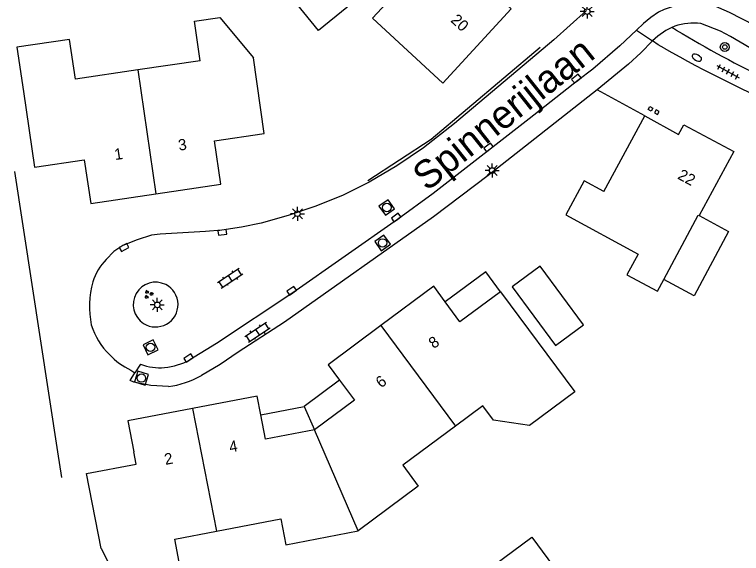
# Model space of a CAD drawing. Extents: x 137999 to 141000, y 397500 to 400501.
# Drawn here: x 138139.9 to 138204.7, y 398990.9 to 399039 of the extents above; entities that cross this region are included whole.
import ezdxf

# ---------------------------------------------------------------- set-up
doc = ezdxf.new("R2010")
doc.units = 0
for name, color, linetype in [('gg-afsc-hekwerk', 7, 'Continuous'), ('gg-afsc-muur', 7, 'Continuous'), ('gg-anno-huisnummerreeks BGT', 7, 'Continuous'), ('gg-anno-openbare ruimte label', 7, 'Continuous'), ('gg-bbg-bijgebouw', 7, 'Continuous'), ('gg-bbg-gedigitaliseerde bebouwing', 7, 'Continuous'), ('gg-bbg-hoofdgebouw', 7, 'Continuous'), ('gg-bbg-luifel en loopbrug', 7, 'Continuous'), ('gg-bbg-tussenscheiding', 7, 'Continuous'), ('gg-knt-verharding', 7, 'Continuous'), ('gg-knt-verharding nz', 7, 'Continuous'), ('gt-grn-weggrens', 7, 'Continuous'), ('gt-symb-boom', 7, 'Continuous'), ('gt-symb-brandkraan', 7, 'Continuous'), ('gt-symb-groenvak', 7, 'Continuous'), ('gt-symb-klinker verharding', 7, 'Continuous'), ('gt-symb-kolk', 7, 'Continuous'), ('gt-symb-lichtmast', 7, 'Continuous'), ('gt-symb-rioolschacht', 7, 'Continuous'), ('gt-symb-tegel verharding', 7, 'Continuous')]:
    doc.layers.add(name, color=color, linetype=linetype)

# ---------------------------------------------------------------- blocks, each defined once
blk = doc.blocks.new('gt0-LMAST')
at = {"layer": 'gt-symb-lichtmast'}
for p, q in [((-0.182, 0.173), (-0.447, 0.438)), ((-0.005, 0.246), (-0.005, 0.621)), ((0.172, 0.173), (0.437, 0.438)), ((-0.255, -0.004), (-0.63, -0.004)), ((-0.182, -0.181), (-0.447, -0.446)), ((-0.005, -0.254), (-0.005, -0.629)), ((0.437, -0.446), (0.172, -0.181)), ((0.245, -0.004), (0.62, -0.004))]:
    blk.add_line(p, q, dxfattribs=at)
blk.add_circle((-0.005, -0.004), 0.25, dxfattribs=at)
blk = doc.blocks.new('gt0-KOLK')
at = {"layer": 'gt-symb-kolk'}
blk.add_lwpolyline([(0, 0), (0.375, 0), (0.375, 0.4), (-0.375, 0.4), (-0.375, 0), (0, 0)], dxfattribs=at)
blk = doc.blocks.new('gt0-BR')
at = {"layer": 'gt-symb-brandkraan'}
for centre, radius, start, end in [((-0.244, 0), 0.206, 107.56694, 252.43307), ((0.599, -2.664), 3, 106.89205, 107.56694), ((0, -0.691), 0.938, 73.10799, 106.89205), ((-0.599, -2.664), 3, 72.43309, 73.10799), ((0.244, 0), 0.206, 287.56695, 72.43309), ((0.599, 2.664), 3, 252.43307, 253.10797), ((0, 0.691), 0.938, 253.10797, 286.89206), ((-0.599, 2.664), 3, 286.89206, 287.56695)]:
    blk.add_arc(centre, radius, start, end, dxfattribs=at)
blk = doc.blocks.new('gt0-BOOM')
at = {"layer": 'gt-symb-boom'}
for radius in [0.4, 0.2]:
    blk.add_circle((0, 0), radius, dxfattribs=at)
blk = doc.blocks.new('gt0-TEG1')
at = {"layer": 'gt-symb-tegel verharding'}
for p, q in [((-1.125, 0), (1.125, 0)), ((-0.9, -0.25), (-0.9, 0.25)), ((-0.45, -0.25), (-0.45, 0.25)), ((0, -0.25), (0, 0.25)), ((0.45, -0.25), (0.45, 0.25)), ((0.9, -0.25), (0.9, 0.25))]:
    blk.add_line(p, q, dxfattribs=at)
blk = doc.blocks.new('gt0-RS')
at = {"layer": 'gt-symb-rioolschacht'}
blk.add_lwpolyline([(-0.5, -0.5), (0.5, -0.5), (0.5, 0.5), (-0.5, 0.5)], close=True, dxfattribs=at)
blk.add_circle((0, 0), 0.375, dxfattribs=at)
blk = doc.blocks.new('gt0-KL1')
at = {"layer": 'gt-symb-klinker verharding'}
for p, q in [((-1.15, 0.3), (1.15, 0.3)), ((-1, -0.3), (-1, 0.3)), ((-0.5, 0.3), (-0.5, 0.45)), ((0, -0.3), (0, 0.3)), ((0.5, 0.3), (0.5, 0.45)), ((1, -0.3), (1, 0.3)), ((-1.15, -0.3), (1.15, -0.3)), ((-0.5, -0.45), (-0.5, -0.3)), ((0.5, -0.45), (0.5, -0.3))]:
    blk.add_line(p, q, dxfattribs=at)
blk = doc.blocks.new('gt0-GRVAK')
at = {"layer": 'gt-symb-groenvak'}
for p, q in [((-0.11, 0.189), (-0.228, 0.24)), ((-0.182, 0.153), (0.088, 0.153)), ((-0.091, 0.211), (-0.156, 0.322)), ((-0.047, 0.214), (-0.047, 0.393)), ((-0.004, 0.211), (0.061, 0.322)), ((0.015, 0.189), (0.133, 0.24)), ((0.262, -0.052), (0.197, 0.059)), ((0.305, -0.049), (0.305, 0.13)), ((0.349, -0.052), (0.414, 0.059)), ((-0.245, -0.228), (-0.363, -0.177)), ((-0.318, -0.264), (-0.047, -0.264)), ((-0.226, -0.206), (-0.291, -0.095)), ((-0.183, -0.203), (-0.183, -0.024)), ((-0.139, -0.206), (-0.074, -0.095)), ((-0.12, -0.228), (-0.002, -0.177)), ((0.243, -0.074), (0.125, -0.023)), ((0.17, -0.11), (0.441, -0.11)), ((0.368, -0.074), (0.486, -0.023))]:
    blk.add_line(p, q, dxfattribs=at)

msp = doc.modelspace()

# ---------------------------------------------------------------- linework, layer by layer
at = {"layer": 'gg-afsc-hekwerk'}
for p, q in [((138191.82, 399032.252), (138182.125, 399024.635)), ((138196.072, 399029.933), (138191.82, 399032.252)), ((138139.947, 399024.986), (138143.765, 399000)), ((138143.765, 399000), (138144.116, 398997.7))]:
    msp.add_line(p, q, dxfattribs=at)
msp.add_lwpolyline([(138186.761, 399036.044), (138177.035, 399027.832), (138171.408, 399024.161)], dxfattribs=at)
at = {"layer": 'gg-afsc-muur'}
for points in [[(138196.375, 399030.511), (138196.524, 399030.783), (138196.793, 399030.636), (138196.644, 399030.364), (138196.375, 399030.511)], [(138196.927, 399030.21), (138197.19, 399030.066), (138197.339, 399030.338), (138197.076, 399030.482), (138196.927, 399030.21)]]:
    msp.add_lwpolyline(points, dxfattribs=at)
at = {"layer": 'gg-bbg-bijgebouw'}
for points in [[(138170.165, 399043.975), (138172.048, 399041.672), (138167.027, 399037.56), (138165.065, 399039.956)], [(138200.907, 399021.044), (138203.537, 399019.643), (138200.481, 399013.906), (138197.757, 399015.357)], [(138186.757, 399016.543), (138184.265, 399014.703), (138188.127, 399009.473), (138190.62, 399011.314), (138186.757, 399016.543)]]:
    msp.add_lwpolyline(points, dxfattribs=at)
at = {"layer": 'gg-bbg-gedigitaliseerde bebouwing'}
for points in [[(138183.216, 399014.267), (138189.843, 399005.344), (138185.798, 399002.34), (138182.59, 399002.832), (138181.645, 399004.103), (138179.207, 399002.29)], [(138179.207, 399002.29), (138174.523, 398998.807), (138175.902, 398996.952), (138170.537, 398992.962)], [(138157.921, 398992.913), (138163.661, 398994.012), (138164.105, 398991.71), (138170.537, 398992.962)], [(138147.675, 398991.386), (138150.1, 398986.594), (138153.973, 398987.347), (138154.886, 398988.743), (138154.213, 398992.203), (138157.921, 398992.913)]]:
    msp.add_lwpolyline(points, dxfattribs=at)
at = {"layer": 'gg-bbg-hoofdgebouw'}
for p, q in [((138156.477, 399034.848), (138150.926, 399034.033)), ((138150.926, 399034.033), (138145.366, 399033.216)), ((138192.429, 399023.19), (138196.072, 399029.933))]:
    msp.add_line(p, q, dxfattribs=at)
for points in [[(138171.827, 399038.651), (138177.28, 399044.524), (138179.808, 399042.172), (138180.464, 399042.886), (138184.174, 399039.479), (138178.081, 399032.844), (138171.827, 399038.651)], [(138156.477, 399034.848), (138155.962, 399038.372), (138158.218, 399038.701), (138161.219, 399035.097)], [(138145.366, 399033.216), (138144.85, 399036.748), (138140.15, 399036.062), (138140.731, 399032.104)], [(138152.535, 399022.988), (138158.325, 399023.837), (138157.763, 399027.723), (138162.189, 399028.376), (138161.219, 399035.097)], [(138140.731, 399032.104), (138141.718, 399025.378), (138146.16, 399026.03), (138146.737, 399022.138), (138152.535, 399022.988)], [(138196.072, 399029.933), (138199.086, 399028.289), (138199.548, 399029.139), (138204.001, 399026.75), (138200.907, 399021.044)], [(138192.429, 399023.19), (138190.669, 399024.141), (138189.03, 399021.108), (138195.473, 399017.625), (138194.475, 399015.779), (138197.192, 399014.311), (138197.757, 399015.357)], [(138178.306, 399013.357), (138177.278, 399014.747), (138172.576, 399011.25)], [(138183.216, 399014.267), (138179.614, 399011.588), (138178.306, 399013.357)], [(138172.576, 399011.25), (138167.871, 399007.75), (138168.898, 399006.37)], [(138168.898, 399006.37), (138170.216, 399004.597), (138166.661, 399001.945)], [(138161.88, 399003.309), (138161.562, 399004.972), (138155.806, 399003.87)], [(138155.806, 399003.87), (138150.037, 399002.765), (138150.566, 399000)], [(138166.661, 399001.945), (138162.301, 399001.112), (138161.88, 399003.309)], [(138147.675, 398991.386), (138146.366, 398998.061), (138150.776, 398998.905), (138150.566, 399000)]]:
    msp.add_lwpolyline(points, dxfattribs=at)
at = {"layer": 'gg-bbg-luifel en loopbrug'}
for p, q in [((138168.898, 399006.37), (138165.734, 399004.045)), ((138161.88, 399003.309), (138165.734, 399004.045)), ((138165.734, 399004.045), (138166.661, 399001.945))]:
    msp.add_line(p, q, dxfattribs=at)
for points in [[(138183.216, 399014.267), (138181.906, 399016.031), (138178.306, 399013.357)], [(138182.557, 398988.083), (138183.518, 398988.798), (138182.682, 398989.922), (138185.998, 398992.388), (138188.349, 398989.227), (138184.073, 398986.046)]]:
    msp.add_lwpolyline(points, dxfattribs=at)
at = {"layer": 'gg-bbg-tussenscheiding'}
for p, q in [((138150.926, 399034.033), (138152.535, 399022.988)), ((138172.576, 399011.25), (138179.207, 399002.29)), ((138155.806, 399003.87), (138157.921, 398992.913)), ((138170.537, 398992.962), (138166.661, 399001.945))]:
    msp.add_line(p, q, dxfattribs=at)
msp.add_lwpolyline([(138197.757, 399015.357), (138200.819, 399021.091), (138200.907, 399021.044)], dxfattribs=at)
at = {"layer": 'gg-knt-verharding'}
for p, q in [((138198.741, 399037.944), (138198.491, 399037.819)), ((138198.879, 399037.587), (138198.491, 399037.819)), ((138150.303, 399007.281), (138150.657, 399007.044))]:
    msp.add_line(p, q, dxfattribs=at)
for points in [[(138190.877, 399039.318), (138187.956, 399036.716), (138179.14, 399029.257), (138176.375, 399027.096), (138173.999, 399025.475), (138171.522, 399024.015), (138169.147, 399022.854), (138166.699, 399021.856), (138164.324, 399021.049), (138161.908, 399020.377), (138160.167, 399020.019), (138158.411, 399019.747), (138156.941, 399019.622), (138152.927, 399019.4), (138152.156, 399019.304), (138150.858, 399018.903), (138149.604, 399018.379), (138148.802, 399017.836), (138148.12, 399017.148)], [(138198.491, 399037.819), (138197.95, 399037.549), (138197.226, 399037.04), (138196.754, 399036.62)], [(138205.42, 399036.005), (138203.702, 399037.024), (138202.816, 399037.5), (138201.059, 399038.178)], [(138196.754, 399036.62), (138195.713, 399035.562), (138194.617, 399034.542), (138191.82, 399032.252)], [(138197.79, 399035.964), (138197.256, 399036.267), (138196.754, 399036.62)], [(138182.125, 399024.635), (138177.254, 399020.934), (138163.975, 399011.566), (138159.847, 399008.892), (138158.246, 399007.794), (138156.585, 399006.788)], [(138153.643, 399005.808), (138152.094, 399005.901), (138150.569, 399006.192), (138150.239, 399006.353), (138150.657, 399007.044)]]:
    msp.add_lwpolyline(points, dxfattribs=at)
for centre, radius, start, end in [((138200.484, 399032.28), 5.926, 84.42753, 107.10133), ((138245.469, 399114.023), 89.516, 238.63628, 244.71066), ((138254.438, 399136.132), 115.076, 240.51061, 253.16045), ((138151.726, 399013.608), 5.054, 135.52924, 162.4094), ((138155.161, 399012.936), 8.54, 165.07762, 191.00344), ((138152.509, 399013.12), 1.995, 63.0777, 237.55378), ((138152.51, 399013.119), 1.995, 237.52112, 63.11035), ((138152.839, 399013.221), 6.356, 197.53913, 225.77031), ((138152.898, 399012.827), 6.123, 222.79751, 244.92549), ((138152.449, 399014.298), 8.574, 278.00491, 298.84162)]:
    msp.add_arc(centre, radius, start, end, dxfattribs=at)
at = {"layer": 'gg-knt-verharding nz'}
msp.add_line((138151.175, 399007.801), (138150.657, 399007.044), dxfattribs=at)
for points in [[(138201.907, 399039.897), (138201.017, 399040.054), (138200.113, 399040.061), (138199.193, 399039.887), (138197.787, 399039.418), (138197.302, 399039.166), (138196.605, 399038.699), (138195.95, 399038.175), (138195.329, 399037.583)], [(138207.031, 399037.389), (138203.625, 399039.144), (138201.907, 399039.897)], [(138195.329, 399037.583), (138193.86, 399036.18), (138191.454, 399034.102), (138190.1, 399033.103), (138185.776, 399029.663), (138177.237, 399023.015), (138174.043, 399020.709), (138164.741, 399014.181), (138157.937, 399009.653), (138155.552, 399008.194)]]:
    msp.add_lwpolyline(points, dxfattribs=at)
for centre, radius, start, end in [((138152.736, 399013.363), 5.886, 275.61422, 298.58045), ((138152.911, 399012.472), 4.983, 249.61189, 274.61617)]:
    msp.add_arc(centre, radius, start, end, dxfattribs=at)
at = {"layer": 'gt-grn-weggrens'}
msp.add_line((138195.329, 399037.583), (138196.754, 399036.62), dxfattribs=at)

# ---------------------------------------------------------------- block references
at = {"layer": 'gt-symb-boom'}
msp.add_blockref('gt0-BOOM', (138203.197, 399036.069), dxfattribs=at)
at = {"layer": 'gt-symb-brandkraan', "rotation": -28.308520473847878}
msp.add_blockref('gt0-BR', (138200.707, 399035.128), dxfattribs=at)
at = {"layer": 'gt-symb-groenvak', "rotation": 14.898187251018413}
msp.add_blockref('gt0-GRVAK', (138151.847, 399014.024), dxfattribs=at)
at = {"layer": 'gt-symb-klinker verharding'}
for p, rotation in [((138159.155, 399015.471), 33.086307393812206), ((138161.587, 399010.661), 32.95900987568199)]:
    msp.add_blockref('gt0-KL1', p, dxfattribs=dict(at, rotation=rotation))
at = {"layer": 'gt-symb-kolk'}
for p, rotation in [((138190.1, 399033.103), 38.50778297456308), ((138182.274, 399026.965), 38.50778297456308), ((138174.043, 399020.709), 35.15153964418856), ((138158.411, 399019.747), -171.37577126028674), ((138149.604, 399018.379), -151.89717643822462), ((138164.741, 399014.181), 34.19864361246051), ((138155.552, 399008.194), 34.19864361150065)]:
    msp.add_blockref('gt0-KOLK', p, dxfattribs=dict(at, rotation=rotation))
at = {"layer": 'gt-symb-lichtmast'}
for p in [(138190.945, 399039.23), (138182.489, 399025.073), (138165.138, 399021.219), (138152.666, 399013.096)]:
    msp.add_blockref('gt0-LMAST', p, dxfattribs=at)
at = {"layer": 'gt-symb-rioolschacht'}
for p, rotation in [((138173.097, 399021.771), -145.26137471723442), ((138172.718, 399018.617), -144.2758651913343), ((138152.056, 399009.31), -154.02428534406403), ((138151.244, 399006.572), 162.6698913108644)]:
    msp.add_blockref('gt0-RS', p, dxfattribs=dict(at, rotation=rotation))
at = {"layer": 'gt-symb-tegel verharding', "rotation": -28.898697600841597}
msp.add_blockref('gt0-TEG1', (138203.481, 399033.876), dxfattribs=at)

# ---------------------------------------------------------------- texts
at = {"layer": 'gg-anno-huisnummerreeks BGT'}
for s, rotation, p in [('20', 317.5, (138178.716, 399038.381)), ('3', 8.3, (138154.597, 399026.828)), ('1', 8.3, (138148.908, 399025.994)), ('22', 331.8, (138198.917, 399024.37)), ('8', 36.7, (138177.284, 399009.142)), ('6', 36.7, (138172.581, 399005.644)), ('4', 10.8, (138159.152, 398999.929)), ('2', 10.8, (138153.389, 398998.826))]:
    msp.add_text(s, height=1, rotation=rotation, dxfattribs=at).set_placement(p)
at = {"layer": 'gg-anno-openbare ruimte label'}
msp.add_text('Spinnerijlaan', height=2.5, rotation=38.5, dxfattribs=at).set_placement((138176.673, 399023.15))

doc.saveas('drawing.dxf')
